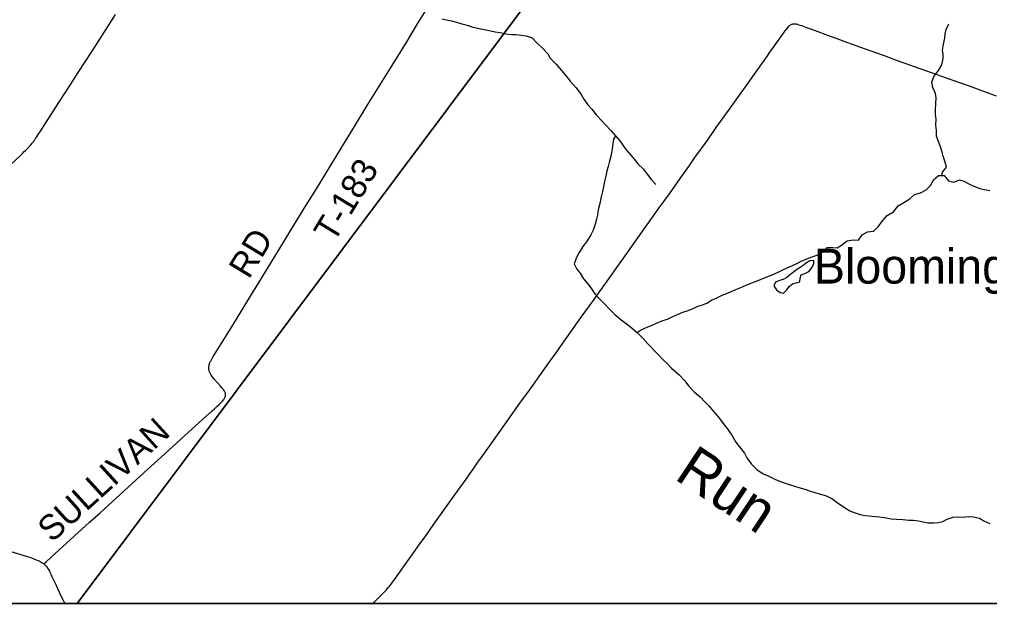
# Model space of a CAD drawing. Extents: x -49 to -8.2, y 9.4 to 23.5.
# Drawn here: x -44.886 to -43.786, y 14.204 to 14.867 of the extents above; entities that cross this region are included whole.
import ezdxf

# ---------------------------------------------------------------- set-up
doc = ezdxf.new("R2010")
doc.units = 0
for name, color, linetype in [('GM_X_Adjacent_County', 7, 'Continuous'), ('GM_X_County_Road', 7, 'Continuous'), ('GM_X_Minor_Lake', 7, 'Continuous'), ('GM_X_Minor_River', 7, 'Continuous'), ('GM_X_Minor_River_Text', 7, 'Continuous'), ('GM_X_Township', 7, 'Continuous'), ('GM_X_Township_Road', 7, 'Continuous'), ('GM_X_Township_Road_Text', 7, 'Continuous'), ('GM_X_Unincorporated_Text', 7, 'Continuous')]:
    doc.layers.add(name, color=color, linetype=linetype)

msp = doc.modelspace()

# ---------------------------------------------------------------- linework, layer by layer
at = {"layer": 'GM_X_Adjacent_County'}
msp.add_lwpolyline([(-39.4895, 17.0861), (-39.4895, 14.2039), (-46.2895, 14.2039), (-46.2895, 15.4273)], dxfattribs=at)
at = {"layer": 'GM_X_County_Road'}
for points in [[(-44.896, 14.7018), (-44.8845, 14.7126), (-44.8824, 14.7146), (-44.8804, 14.7166), (-44.8789, 14.718), (-44.8774, 14.7195), (-44.8761, 14.7208), (-44.8748, 14.7222), (-44.8738, 14.7234), (-44.8727, 14.7248), (-44.8716, 14.7261), (-44.8705, 14.7275), (-44.8696, 14.7287), (-44.8686, 14.7301), (-44.8676, 14.7314), (-44.8665, 14.7331), (-44.8657, 14.7343), (-44.8646, 14.7359), (-44.862, 14.7399), (-44.856, 14.7492), (-44.8411, 14.7725), (-44.8285, 14.7921), (-44.8192, 14.8064), (-44.8036, 14.8307), (-44.786, 14.8579), (-44.7768, 14.8723)], [(-44.9005, 14.2647), (-44.8794, 14.258), (-44.8769, 14.2572), (-44.8743, 14.2564), (-44.8714, 14.2553), (-44.8694, 14.2546), (-44.8669, 14.2536), (-44.8652, 14.2529), (-44.8637, 14.2523), (-44.8625, 14.2517), (-44.8611, 14.2509), (-44.86, 14.2502), (-44.8588, 14.2494), (-44.8582, 14.2489)], [(-44.8582, 14.2489), (-44.8574, 14.2483), (-44.8567, 14.2476), (-44.856, 14.2468), (-44.8552, 14.2459), (-44.8546, 14.245), (-44.8539, 14.244), (-44.8531, 14.2425), (-44.852, 14.2407), (-44.8513, 14.2394), (-44.8506, 14.2379), (-44.85, 14.2365), (-44.8492, 14.2348), (-44.8477, 14.2317), (-44.8448, 14.2256), (-44.8427, 14.221), (-44.8404, 14.2161), (-44.8384, 14.212), (-44.8364, 14.2079), (-44.8346, 14.2039)]]:
    msp.add_lwpolyline(points, dxfattribs=at)
at = {"layer": 'GM_X_Minor_Lake'}
for points in [[(-44.0019, 14.5687), (-44.0009, 14.569), (-44.0007, 14.573), (-43.9995, 14.5768), (-43.9953, 14.5785), (-43.9907, 14.5806), (-43.9878, 14.5843), (-43.9849, 14.5892), (-43.985, 14.593), (-43.9894, 14.5927), (-43.9934, 14.5903), (-43.9973, 14.5873), (-44.0017, 14.5843), (-44.0059, 14.5816), (-44.0101, 14.5785), (-44.0113, 14.5775)], [(-44.0113, 14.5775), (-44.0155, 14.5738), (-44.0197, 14.5717), (-44.0239, 14.5706), (-44.0285, 14.5685), (-44.0303, 14.5644), (-44.0275, 14.5598), (-44.0233, 14.5569), (-44.0195, 14.5561), (-44.0158, 14.5599), (-44.0131, 14.5635), (-44.0093, 14.5667), (-44.0051, 14.5678), (-44.0019, 14.5687)]]:
    msp.add_lwpolyline(points, dxfattribs=at)
at = {"layer": 'GM_X_Minor_River'}
for points in [[(-44.4067, 14.8672), (-44.4018, 14.8662), (-44.3959, 14.865), (-44.3902, 14.8634), (-44.3843, 14.8615), (-44.378, 14.8599), (-44.3729, 14.8583), (-44.368, 14.8571), (-44.3627, 14.8559), (-44.3569, 14.8549), (-44.3514, 14.8538), (-44.3465, 14.8526), (-44.3408, 14.8516), (-44.3343, 14.8504), (-44.3279, 14.8495), (-44.3229, 14.8493), (-44.3168, 14.8487), (-44.3113, 14.8479), (-44.3045, 14.8457), (-44.299, 14.8401), (-44.2926, 14.8338), (-44.2868, 14.8275), (-44.284, 14.8225), (-44.2772, 14.8158), (-44.2712, 14.8087), (-44.2666, 14.8035), (-44.2612, 14.7966), (-44.255, 14.7893), (-44.2493, 14.7822), (-44.246, 14.7761), (-44.2413, 14.7698), (-44.2373, 14.765), (-44.2315, 14.7581), (-44.2258, 14.7518), (-44.2211, 14.7468), (-44.2153, 14.7405)], [(-43.8399, 14.6895), (-43.8393, 14.6934), (-43.8345, 14.6991), (-43.8365, 14.7057), (-43.8385, 14.7113), (-43.8394, 14.716), (-43.8415, 14.7221), (-43.8433, 14.7271), (-43.8459, 14.734), (-43.846, 14.7404), (-43.8467, 14.7467), (-43.8463, 14.7534), (-43.8472, 14.7589), (-43.8471, 14.764), (-43.8465, 14.7713), (-43.8462, 14.7777), (-43.8469, 14.7827), (-43.8499, 14.7892), (-43.8514, 14.7953), (-43.849, 14.8019), (-43.8436, 14.8087), (-43.8397, 14.8151), (-43.8385, 14.8221), (-43.8383, 14.8269), (-43.8392, 14.8318), (-43.838, 14.8385), (-43.8366, 14.8455), (-43.836, 14.8503), (-43.8348, 14.8552), (-43.832, 14.8616)], [(-44.2098, 14.7345), (-44.2123, 14.7308), (-44.213, 14.726), (-44.2136, 14.7194), (-44.215, 14.7129), (-44.2168, 14.7059), (-44.2184, 14.6998), (-44.2196, 14.6949), (-44.2208, 14.6888), (-44.2224, 14.6829), (-44.2236, 14.6767), (-44.2248, 14.6714), (-44.2263, 14.6653), (-44.2279, 14.6579), (-44.2295, 14.6507), (-44.2304, 14.6446), (-44.2315, 14.6399), (-44.2331, 14.6345), (-44.2351, 14.6275), (-44.2378, 14.6224), (-44.2429, 14.6143), (-44.2469, 14.609), (-44.2512, 14.6022), (-44.2547, 14.5958), (-44.2568, 14.5893), (-44.2538, 14.5834), (-44.2501, 14.5786), (-44.2461, 14.5725), (-44.2418, 14.5669), (-44.2379, 14.5621), (-44.2334, 14.5554), (-44.229, 14.5503), (-44.2224, 14.5439), (-44.2166, 14.5378), (-44.2107, 14.532), (-44.2034, 14.5257), (-44.1979, 14.5215), (-44.1926, 14.5174), (-44.1854, 14.5115), (-44.179, 14.5049), (-44.1734, 14.4984), (-44.1632, 14.4881), (-44.1562, 14.4808), (-44.1511, 14.4758), (-44.1464, 14.471), (-44.1379, 14.4635), (-44.1315, 14.4566), (-44.1272, 14.4508), (-44.1204, 14.4439), (-44.1136, 14.438), (-44.1091, 14.4332), (-44.104, 14.4282), (-44.0984, 14.4213), (-44.0931, 14.4153), (-44.0877, 14.4084), (-44.0835, 14.4025), (-44.0779, 14.3948), (-44.0734, 14.387), (-44.0695, 14.3816), (-44.0638, 14.3747), (-44.0612, 14.3694), (-44.0556, 14.3619), (-44.0495, 14.3562), (-44.0425, 14.3512), (-44.0361, 14.3484), (-44.0293, 14.3451), (-44.0238, 14.3428), (-44.0186, 14.3409), (-44.012, 14.3385), (-44.0071, 14.337), (-44.0019, 14.3358), (-43.9953, 14.3336), (-43.99, 14.332), (-43.9852, 14.3305), (-43.979, 14.3285), (-43.9719, 14.3264), (-43.9647, 14.3231), (-43.9574, 14.318), (-43.9515, 14.3138), (-43.9441, 14.3092), (-43.9394, 14.3072), (-43.9324, 14.3049), (-43.9268, 14.3039), (-43.9221, 14.3036), (-43.9152, 14.3028), (-43.9105, 14.3022), (-43.905, 14.3014), (-43.8972, 14.3002), (-43.8913, 14.2997), (-43.8842, 14.2993), (-43.8774, 14.2987), (-43.8719, 14.2984), (-43.8665, 14.2978), (-43.861, 14.2966), (-43.8557, 14.2956), (-43.849, 14.2955), (-43.8435, 14.2959), (-43.8387, 14.2972), (-43.8338, 14.2996), (-43.8271, 14.3018), (-43.8219, 14.3025)], [(-44.2153, 14.7405), (-44.2098, 14.7345), (-44.2049, 14.729), (-44.2016, 14.7238), (-44.198, 14.7188), (-44.1927, 14.7127), (-44.1886, 14.7079), (-44.1841, 14.7025), (-44.1786, 14.697), (-44.1739, 14.691), (-44.1692, 14.6847), (-44.1641, 14.6792)], [(-44.1855, 14.5115), (-44.1808, 14.5143), (-44.1734, 14.518), (-44.1682, 14.5199), (-44.1634, 14.5219), (-44.1564, 14.5249), (-44.1508, 14.5267), (-44.1451, 14.5295), (-44.1397, 14.5319), (-44.1336, 14.5344), (-44.1288, 14.5362), (-44.1219, 14.5388), (-44.1166, 14.5412), (-44.1112, 14.5429), (-44.1064, 14.5449), (-44.1009, 14.5481), (-44.0957, 14.5502), (-44.0898, 14.5533), (-44.0833, 14.5559), (-44.0785, 14.5578), (-44.0735, 14.5602), (-44.0659, 14.5634), (-44.0609, 14.5654), (-44.0552, 14.5678), (-44.0494, 14.5699), (-44.0429, 14.5727), (-44.0324, 14.5768), (-44.0263, 14.5794), (-44.0208, 14.5822), (-44.0154, 14.5848), (-44.0093, 14.5874), (-44.0045, 14.5896), (-43.9995, 14.5922), (-43.993, 14.595), (-43.9871, 14.5974), (-43.9806, 14.5997), (-43.9754, 14.6025), (-43.97, 14.6079), (-43.9634, 14.6077), (-43.9584, 14.6076), (-43.9536, 14.6104), (-43.9471, 14.6153), (-43.9406, 14.6164), (-43.9343, 14.6163), (-43.9303, 14.6222), (-43.9243, 14.6256), (-43.9175, 14.6263), (-43.9121, 14.6312), (-43.9073, 14.6381), (-43.9017, 14.6442), (-43.8946, 14.6483), (-43.8894, 14.6551), (-43.8829, 14.6588), (-43.8763, 14.663), (-43.871, 14.6678), (-43.8641, 14.6697), (-43.8578, 14.6731), (-43.8529, 14.6783), (-43.8491, 14.6851), (-43.8437, 14.6897), (-43.8374, 14.6894), (-43.8323, 14.6835), (-43.8262, 14.6821), (-43.8197, 14.6847), (-43.815, 14.6831), (-43.8084, 14.6798), (-43.8036, 14.6773), (-43.7968, 14.6748), (-43.7919, 14.6738), (-43.7854, 14.6724)], [(-43.8219, 14.3025), (-43.816, 14.3021), (-43.8094, 14.3026), (-43.804, 14.3025), (-43.797, 14.3008), (-43.7921, 14.2979), (-43.7853, 14.2949)]]:
    msp.add_lwpolyline(points, dxfattribs=at)
at = {"layer": 'GM_X_Township'}
msp.add_line((-44.8206, 14.2039), (-41.6759, 14.2039), dxfattribs=at)
for points in [[(-46.2895, 15.4273), (-46.2895, 14.2039), (-44.8206, 14.2039)], [(-44.8206, 14.2039), (-44.1589, 15.0879), (-44.0636, 15.2153), (-44.1657, 15.2246), (-44.5294, 15.2578), (-44.7618, 15.2786), (-45.515, 15.3548), (-45.7812, 15.377), (-46.1692, 15.4155), (-46.2741, 15.4259), (-46.2895, 15.4273)], [(-41.6759, 14.2039), (-41.4369, 14.3413), (-41.4231, 14.3535), (-41.3209, 14.4444), (-41.2078, 14.512), (-40.9525, 14.6647), (-40.8419, 14.7281), (-40.7347, 14.8098), (-40.6501, 14.895), (-40.8503, 14.9138), (-41.0499, 14.9326), (-41.3564, 14.9614), (-41.4287, 14.9682), (-42.3443, 15.0547), (-42.5793, 15.0769), (-42.6345, 15.0821), (-43.168, 15.1318), (-43.3434, 15.1483), (-43.7172, 15.1832), (-43.8792, 15.1984), (-44.0636, 15.2153), (-44.1589, 15.0879), (-44.8206, 14.2039)]]:
    msp.add_lwpolyline(points, dxfattribs=at)
at = {"layer": 'GM_X_Township_Road'}
for points in [[(-44.8582, 14.2489), (-44.8552, 14.2517), (-44.8458, 14.2603), (-44.8325, 14.2724), (-44.8063, 14.2962), (-44.7945, 14.3068), (-44.7445, 14.3525), (-44.7211, 14.3739), (-44.6984, 14.3946), (-44.6865, 14.4052), (-44.6779, 14.4131), (-44.6673, 14.4227), (-44.6648, 14.425), (-44.6619, 14.4275), (-44.6599, 14.4294), (-44.6581, 14.431), (-44.6566, 14.4326), (-44.6555, 14.4337), (-44.6547, 14.4346), (-44.6541, 14.4353), (-44.6536, 14.4361), (-44.6532, 14.4368), (-44.6528, 14.4376), (-44.6525, 14.4384), (-44.6523, 14.4392), (-44.6522, 14.4399), (-44.6521, 14.4407), (-44.6521, 14.4413), (-44.6522, 14.442), (-44.6523, 14.4426), (-44.6526, 14.4434), (-44.6529, 14.4441), (-44.6532, 14.4447), (-44.6536, 14.4454), (-44.6542, 14.4463), (-44.6548, 14.4471), (-44.6549, 14.4473), (-44.6559, 14.4484), (-44.6579, 14.4507), (-44.6608, 14.4539), (-44.665, 14.4586), (-44.6663, 14.4601), (-44.6673, 14.4615), (-44.6681, 14.4625), (-44.6688, 14.4636), (-44.6693, 14.4645), (-44.6697, 14.4653), (-44.67, 14.4661), (-44.6704, 14.4668), (-44.6706, 14.4676), (-44.6709, 14.4686), (-44.671, 14.4694), (-44.6711, 14.4702), (-44.6711, 14.4709), (-44.6711, 14.4717), (-44.6711, 14.4724), (-44.671, 14.4732), (-44.6709, 14.4739), (-44.6708, 14.4746), (-44.6707, 14.4753), (-44.6704, 14.476), (-44.6702, 14.4767), (-44.6699, 14.4774), (-44.6695, 14.4782), (-44.669, 14.479), (-44.6661, 14.4842), (-44.6646, 14.4865), (-44.644, 14.5198), (-44.6216, 14.5564), (-44.6131, 14.5705), (-44.5964, 14.5978), (-44.574, 14.6343), (-44.5609, 14.6558), (-44.5492, 14.6745), (-44.5215, 14.7199), (-44.5048, 14.7471), (-44.4915, 14.7689), (-44.4782, 14.7902), (-44.4651, 14.8114), (-44.4467, 14.8412), (-44.4344, 14.8614), (-44.425, 14.8768)], [(-44.4854, 14.2039), (-44.4832, 14.2061), (-44.4783, 14.2108), (-44.4752, 14.2139), (-44.4733, 14.2157), (-44.4713, 14.2179), (-44.4698, 14.2196), (-44.4676, 14.2221), (-44.4659, 14.2241), (-44.4645, 14.2259), (-44.4629, 14.2281), (-44.4614, 14.23), (-44.4596, 14.2326), (-44.4577, 14.2353), (-44.4327, 14.2704), (-44.4252, 14.2807), (-44.4158, 14.2939), (-44.3953, 14.3231), (-44.3813, 14.3426), (-44.3715, 14.3564), (-44.3682, 14.3611), (-44.3652, 14.3653), (-44.3623, 14.3694), (-44.353, 14.3826), (-44.3329, 14.4107), (-44.3183, 14.4312), (-44.3142, 14.4369), (-44.3094, 14.4435), (-44.3038, 14.4513), (-44.2956, 14.4627), (-44.2836, 14.4797), (-44.2772, 14.4885), (-44.2696, 14.4992), (-44.2487, 14.5288), (-44.2342, 14.549), (-44.23, 14.5548), (-44.2233, 14.5642), (-44.2138, 14.5776), (-44.2083, 14.5851), (-44.1935, 14.6063), (-44.1892, 14.6123), (-44.1596, 14.6538), (-44.1541, 14.6616), (-44.1489, 14.6687), (-44.1368, 14.686), (-44.1262, 14.701), (-44.1198, 14.7098), (-44.1061, 14.729), (-44.0957, 14.7438), (-44.0807, 14.7647), (-44.0694, 14.7807), (-44.0608, 14.7929), (-44.0497, 14.8083), (-44.0385, 14.8242), (-44.034, 14.8306), (-44.0313, 14.8343), (-44.0288, 14.8379), (-44.0259, 14.842), (-44.0196, 14.8508), (-44.0175, 14.8536), (-44.0141, 14.8579), (-44.0134, 14.8588), (-44.0126, 14.8595), (-44.0119, 14.86), (-44.0113, 14.8604), (-44.0108, 14.8608), (-44.0101, 14.8611), (-44.0095, 14.8613), (-44.0088, 14.8614), (-44.0079, 14.8615), (-44.0072, 14.8616), (-44.0064, 14.8616), (-44.0057, 14.8615), (-44.0049, 14.8614), (-44.0041, 14.8612), (-44.002, 14.8606), (-43.9991, 14.8596), (-43.9933, 14.8574), (-43.9889, 14.8558), (-43.9837, 14.8539), (-43.9697, 14.8488), (-43.9589, 14.8448), (-43.9481, 14.8408), (-43.9417, 14.8385), (-43.9227, 14.8317), (-43.9054, 14.8255), (-43.8906, 14.8201), (-43.883, 14.8174), (-43.8765, 14.815), (-43.8455, 14.804), (-43.8297, 14.7984), (-43.8177, 14.7942), (-43.8101, 14.7915), (-43.7958, 14.7863), (-43.7864, 14.7829), (-43.7781, 14.78)]]:
    msp.add_lwpolyline(points, dxfattribs=at)

# ---------------------------------------------------------------- texts
at = {"layer": 'GM_X_Minor_River_Text'}
msp.add_text('Run', height=0.04735, rotation=326.4828, dxfattribs=at).set_placement((-44.1445, 14.3459))
at = {"layer": 'GM_X_Township_Road_Text'}
for s, rotation, p in [('T-183', 58.6494, (-44.5294, 14.6122)), ('RD', 58.7823, (-44.6257, 14.571)), ('SULLIVAN', 42.2928, (-44.8491, 14.2723))]:
    msp.add_text(s, height=0.02841, rotation=rotation, dxfattribs=at).set_placement(p)
at = {"layer": 'GM_X_Unincorporated_Text'}
msp.add_text('Bloomington', height=0.039489, rotation=0, dxfattribs=at).set_placement((-43.9849, 14.5669))

doc.saveas('drawing.dxf')
